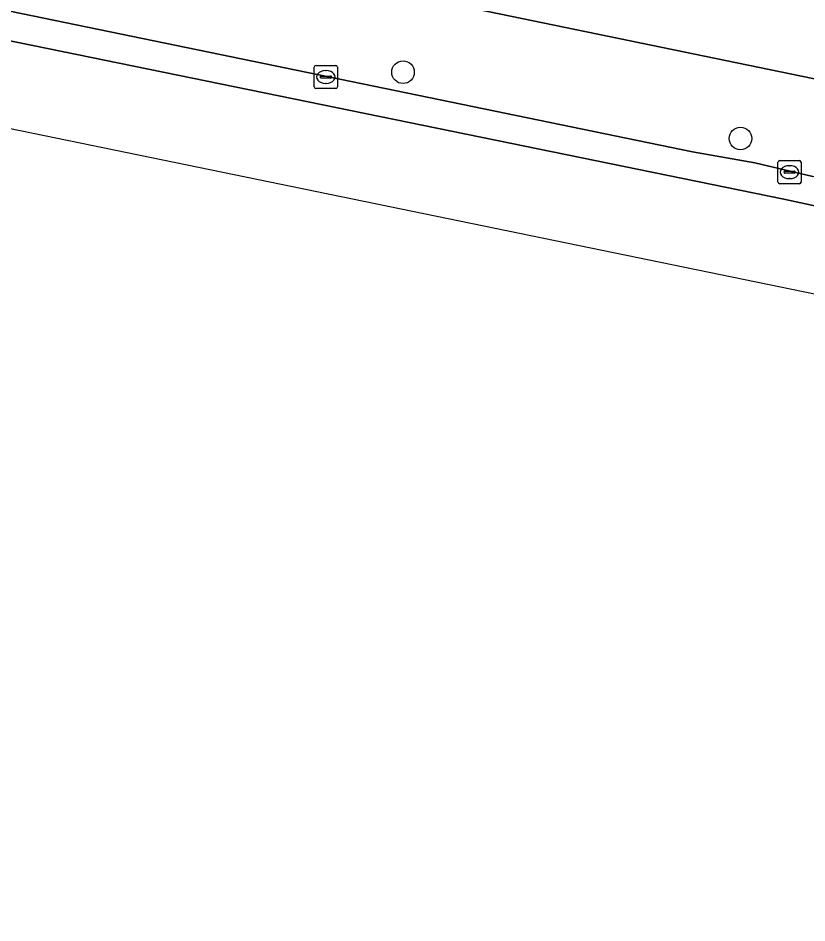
# Model space of a CAD drawing. Extents: x 158086 to 159499, y 382904 to 383981.
# Drawn here: x 158981.89 to 159016.03, y 382922.21 to 382961.35 of the extents above; entities that cross this region are included whole.
import ezdxf

# ---------------------------------------------------------------- set-up
doc = ezdxf.new("R2010")
doc.units = 0
for name, color, linetype in [('IMGEO_Boom', 7, 'Continuous'), ('IMGEO_Erf', 7, 'Continuous'), ('IMGEO_Kolk', 7, 'Continuous'), ('IMGEO_Rijbaan_lokaal_gesloten', 7, 'Continuous'), ('IMGEO_Voetpad_open', 7, 'Continuous')]:
    doc.layers.add(name, color=color, linetype=linetype)

msp = doc.modelspace()

# ---------------------------------------------------------------- linework, layer by layer
at = {"layer": 'IMGEO_Boom'}
for centre in [(158998.549, 382959.004), (159013.151, 382956.14)]:
    msp.add_circle(centre, 0.489, dxfattribs=at)
at = {"layer": 'IMGEO_Erf'}
msp.add_lwpolyline([(158801.731, 383002.602), (158804.889, 383001.97), (158812.55, 383000.385), (158882.725, 382986.097), (158965.13, 382969.191), (158987.319, 382964.716), (159020.488, 382957.863), (159026.421, 382986.567), (159026.439, 382986.671), (159027.699, 382993.801), (159027.93, 382996.896), (159027.92, 382998.073), (159027.903, 383000), (159027.38, 383004.608)], dxfattribs=at)
at = {"layer": 'IMGEO_Kolk'}
for p, q in [((158994.71, 382958.372), (158994.71, 382959.224)), ((158994.785, 382959.298), (158995.637, 382959.298)), ((158995.198, 382959.078), (158995.223, 382959.078)), ((158995.711, 382959.224), (158995.711, 382958.372)), ((158994.969, 382958.792), (158994.969, 382958.804)), ((158995.407, 382958.755), (158995.009, 382958.755)), ((158995.012, 382958.841), (158995.41, 382958.841)), ((158995.453, 382958.804), (158995.453, 382958.792)), ((158995.637, 382958.298), (158994.785, 382958.298)), ((158995.221, 382958.518), (158995.196, 382958.518)), ((159014.852, 382955.183), (159015.704, 382955.183)), ((159014.777, 382954.257), (159014.777, 382955.109)), ((159015.265, 382954.963), (159015.29, 382954.963)), ((159015.778, 382955.109), (159015.778, 382954.257)), ((159015.036, 382954.677), (159015.036, 382954.689)), ((159015.474, 382954.64), (159015.076, 382954.64)), ((159015.079, 382954.726), (159015.477, 382954.726)), ((159015.288, 382954.403), (159015.263, 382954.403)), ((159015.52, 382954.689), (159015.52, 382954.677)), ((159015.704, 382954.183), (159014.852, 382954.183))]:
    msp.add_line(p, q, dxfattribs=at)
for points in [[(158994.71, 382958.372), (158994.71, 382959.224)], [(158994.785, 382959.298), (158995.637, 382959.298)], [(158995.711, 382959.224), (158995.711, 382958.372)], [(158995.637, 382958.298), (158994.785, 382958.298)], [(159014.852, 382955.183), (159015.704, 382955.183)], [(159014.777, 382954.257), (159014.777, 382955.109)], [(159015.778, 382955.109), (159015.778, 382954.257)], [(159015.704, 382954.183), (159014.852, 382954.183)]]:
    msp.add_lwpolyline(points, dxfattribs=at)
for centre, radius, start, end in [((158994.787, 382959.222), 0.0765, 91.552, 178.448), ((158994.787, 382959.222), 0.0765, 91.552, 178.448), ((158995.635, 382959.222), 0.0765, 1.552, 88.448), ((158995.635, 382959.222), 0.0765, 1.552, 88.448), ((158995.009, 382958.801), 0.0403, 85.8775, 175.7526), ((158995.006, 382958.791), 0.0366, 178.938, 274.7102), ((158995.41, 382958.798), 0.043, 264.8664, 352.4533), ((158995.414, 382958.803), 0.0386, 1.7309, 96.639), ((158994.787, 382958.374), 0.0765, 181.552, 268.448), ((158994.787, 382958.374), 0.0765, 181.552, 268.448), ((158995.635, 382958.374), 0.0765, 271.552, 358.448), ((158995.635, 382958.374), 0.0765, 271.552, 358.448), ((159014.854, 382955.107), 0.0765, 91.552, 178.448), ((159014.854, 382955.107), 0.0765, 91.552, 178.448), ((159015.702, 382955.107), 0.0765, 1.552, 88.448), ((159015.702, 382955.107), 0.0765, 1.552, 88.448), ((159015.076, 382954.686), 0.0403, 85.8775, 175.7526), ((159015.073, 382954.676), 0.0366, 178.938, 274.7102), ((159015.477, 382954.683), 0.043, 264.8664, 352.4533), ((159015.481, 382954.688), 0.0386, 1.7309, 96.639), ((159014.854, 382954.259), 0.0765, 181.552, 268.448), ((159014.854, 382954.259), 0.0765, 181.552, 268.448), ((159015.702, 382954.259), 0.0765, 271.552, 358.448), ((159015.702, 382954.259), 0.0765, 271.552, 358.448)]:
    msp.add_arc(centre, radius, start, end, dxfattribs=at)
for centre, major_axis, ratio, start_param, end_param in [((158995.197, 382958.798), (-0.387, 0.002), 0.722429, 4.712389, 7.853982), ((158995.222, 382958.798), (-0.39, 0.002), 0.717154, 1.570796, 4.712389), ((159015.264, 382954.683), (-0.387, 0.002), 0.722429, 4.712389, 7.853982), ((159015.289, 382954.683), (-0.39, 0.002), 0.717154, 1.570796, 4.712389)]:
    msp.add_ellipse(centre, major_axis=major_axis, ratio=ratio, start_param=start_param, end_param=end_param, dxfattribs=at)
at = {"layer": 'IMGEO_Rijbaan_lokaal_gesloten'}
for points in [[(159136.507, 382922.214), (159138.468, 382926.137), (159138.724, 382926.621), (159136.836, 382927.421), (159134.281, 382928.299), (159031.685, 382949.921), (159015.031, 382953.509), (158803.226, 382996.829), (158734.231, 383010.854), (158715.258, 383014.844), (158697.779, 383018.312), (158679.452, 383022.056), (158678.787, 383018.803), (158704.703, 383013.476), (159041.051, 382944.343), (159049.485, 382942.388), (159115.477, 382927.089), (159115.479, 382927.089), (159130.494, 382923.938), (159134.522, 382922.866), (159135.209, 382922.515)], [(158956.045, 382966.811), (158953.939, 382967.303), (158917.851, 382974.619), (158915.417, 382975.169), (158803.465, 382998.005), (158803.226, 382996.829), (159015.031, 382953.509), (159031.685, 382949.921), (159031.941, 382951.111), (159016.279, 382954.495), (159013.768, 382955.082), (159011.081, 382955.558), (158978.234, 382962.337)]]:
    msp.add_lwpolyline(points, close=True, dxfattribs=at)
at = {"layer": 'IMGEO_Voetpad_open'}
for points in [[(159021.72, 382958.552), (159020.488, 382957.863), (158987.319, 382964.716), (158965.13, 382969.191), (158882.725, 382986.097), (158812.55, 383000.385)], [(158803.465, 382998.005), (158915.417, 382975.169), (158917.851, 382974.619), (158953.939, 382967.303), (158956.045, 382966.811), (158978.234, 382962.337), (159011.081, 382955.558), (159013.768, 382955.082), (159016.279, 382954.495)]]:
    msp.add_lwpolyline(points, dxfattribs=at)

doc.saveas('drawing.dxf')
